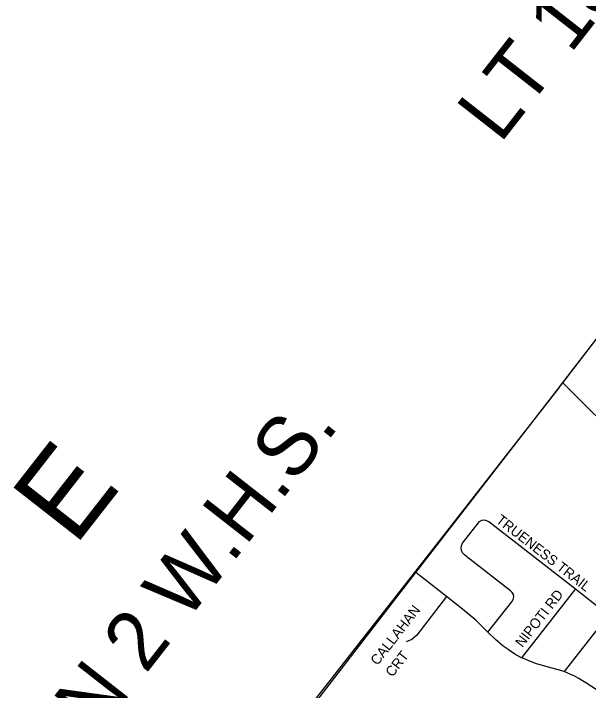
# Model space of a CAD drawing. Extents: x 586326 to 623965, y 4819854 to 4857850.
# Drawn here: x 592875 to 593849, y 4841346 to 4842493 of the extents above; entities that cross this region are included whole.
import ezdxf

# ---------------------------------------------------------------- set-up
doc = ezdxf.new("R2010")
doc.units = 0
for name, color, linetype in [('Grid Lbls', 7, 'Continuous'), ('Lots_Concessions', 7, 'Continuous'), ('Major Rds and Hwys', 7, 'Continuous'), ('Municipal Bdry', 7, 'Continuous'), ('Proposed Minor Rds', 7, 'Continuous'), ('Proposed Rd Lbls', 7, 'Continuous'), ('Proposed Secondary Rds', 7, 'Continuous')]:
    doc.layers.add(name, color=color, linetype=linetype)

msp = doc.modelspace()

# ---------------------------------------------------------------- linework, layer by layer
at = {"layer": 'Major Rds and Hwys'}
for points in [[(593805.3, 4841867.3), (594006.5, 4842128.8)], [(593556.5, 4841545.7), (593805.3, 4841867.3)], [(593914.5, 4841758.7), (593805.3, 4841867.3)], [(593378.9, 4841316.2), (593556.5, 4841545.7)]]:
    msp.add_lwpolyline(points, dxfattribs=at)
at = {"layer": 'Municipal Bdry'}
for p, q in [((593798.4, 4841858.5), (593617, 4841626.3)), ((593617, 4841626.3), (593376.3, 4841319.3))]:
    msp.add_line(p, q, dxfattribs=at)
msp.add_lwpolyline([(593798.4, 4841858.5), (594227.7, 4842414.8), (594215.7, 4842426.6), (594225.1, 4842438.8)], dxfattribs=at)
at = {"layer": 'Proposed Minor Rds'}
for points in [[(593678.4, 4841445.1), (593719, 4841496.2), (593721.2, 4841500.3), (593722.2, 4841504.9), (593721.8, 4841509), (593719.7, 4841512.1), (593716.8, 4841515.1), (593642.7, 4841572.7), (593638.9, 4841575.9), (593635.4, 4841579.4), (593633.7, 4841583.4), (593633.2, 4841587.1), (593633.8, 4841591), (593635.6, 4841595.4), (593664.3, 4841632.1), (593667.9, 4841634.4), (593671.8, 4841635.1), (593675.7, 4841634.2), (593679.7, 4841632.4), (593826.7, 4841518.5)], [(593826.7, 4841518.5), (593735.5, 4841401.7)], [(593826.7, 4841518.5), (593872.6, 4841482.1), (593876, 4841478.4), (593877.8, 4841475), (593877.6, 4841471.6), (593876.8, 4841468.1), (593874.6, 4841464.4), (593807.6, 4841378.1)], [(593608.5, 4841505.1), (593558, 4841440.1), (593549.6, 4841432.7), (593540.2, 4841428.5)]]:
    msp.add_lwpolyline(points, dxfattribs=at)
at = {"layer": 'Proposed Secondary Rds'}
for points in [[(593608.5, 4841505.1), (593556.5, 4841545.7)], [(593678.4, 4841445.1), (593657.7, 4841465), (593635.5, 4841484), (593608.5, 4841505.1)], [(593735.5, 4841401.7), (593724.1, 4841407.8), (593712.7, 4841415.4), (593704.1, 4841421.5), (593691.4, 4841432.7), (593678.4, 4841445.1)], [(593807.6, 4841378.1), (593760.9, 4841391.5), (593747.5, 4841396.3), (593741.5, 4841399), (593735.5, 4841401.7)], [(593823.3, 4841371.3), (593821.2, 4841372.3), (593807.6, 4841378.1)], [(593871, 4841340.7), (593863.4, 4841346.5), (593853.9, 4841353), (593844.3, 4841359.4), (593831.6, 4841367.2), (593823.3, 4841371.3)]]:
    msp.add_lwpolyline(points, dxfattribs=at)

# ---------------------------------------------------------------- texts
at = {"layer": 'Grid Lbls'}
msp.add_text('E', height=144, rotation=52, dxfattribs=at).set_placement((592978.5, 4841588.7))
at = {"layer": 'Lots_Concessions'}
for s, p in [('LT 18', (593699.2, 4842270.8)), ('CN 2 W.H.S.', (592956.7, 4841191.4))]:
    msp.add_text(s, height=100, rotation=52, dxfattribs=at).set_placement(p)
at = {"layer": 'Proposed Rd Lbls'}
for s, rotation, p in [('TRUENESS TRAIL', 322.1331, (593690.8, 4841632)), ('NIPOTI RD', 52.1331, (593736.7, 4841417.9)), ('CALLAHAN', 52.1331, (593491.4, 4841387.5)), ('CRT', 52.1331, (593516.7, 4841367.8))]:
    msp.add_text(s, height=17, rotation=rotation, dxfattribs=at).set_placement(p)

doc.saveas('drawing.dxf')
